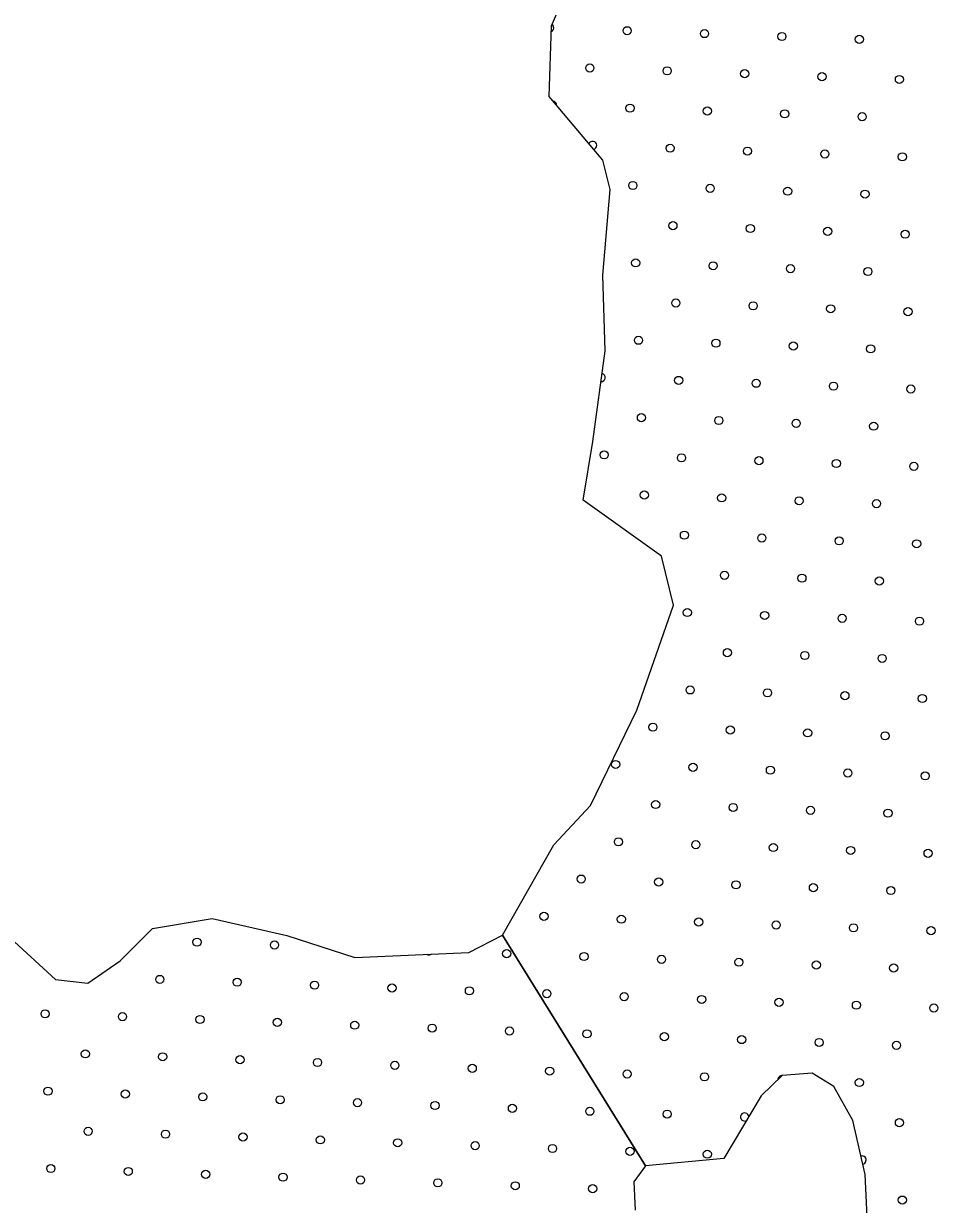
# Model space of a CAD drawing. Extents: x 1612280 to 1883141, y 560852 to 780851.
# Drawn here: x 1784608 to 1786975, y 656587 to 659663 of the extents above; entities that cross this region are included whole.
import ezdxf

# ---------------------------------------------------------------- set-up
doc = ezdxf.new("R2010")
doc.units = 0
doc.layers.add('DESIGN - SCRATCH - User 1', color=7, linetype='Continuous')
doc.layers.add('DESIGN - TRAFFIC CONTROL PERMANENT - Pavement Marking Text', color=7, linetype='Continuous')

msp = doc.modelspace()

# ---------------------------------------------------------------- linework, layer by layer
at = {"layer": 'DESIGN - SCRATCH - User 1'}
for points in [[(1786227.5, 656687.8), (1785855.4, 657288.3), (1785989.1, 657524), (1786084.6, 657625.9), (1786205.5, 657874.3), (1786301, 658148.2), (1786269.2, 658275.6), (1786065.5, 658422.1), (1786091, 658574.9), (1786122.8, 658810.6), (1786116.4, 659008.1), (1786135.5, 659231), (1786116.4, 659307.4), (1785976.4, 659473), (1785982.7, 659657.7), (1786020.9, 659746.9)], [(1786227.5, 656687.8), (1785855.4, 657288.3), (1785989.1, 657524), (1786084.6, 657625.9), (1786205.5, 657874.3), (1786301, 658148.2), (1786269.2, 658275.6), (1786065.5, 658422.1), (1786091, 658574.9), (1786122.8, 658810.6), (1786116.4, 659008.1), (1786135.5, 659231), (1786116.4, 659307.4), (1785976.4, 659473), (1785982.7, 659657.7), (1786020.9, 659746.9)], [(1786227.5, 656687.8), (1785855.4, 657288.3), (1785989.1, 657524), (1786084.6, 657625.9), (1786205.5, 657874.3), (1786301, 658148.2), (1786269.2, 658275.6), (1786065.5, 658422.1), (1786091, 658574.9), (1786122.8, 658810.6), (1786116.4, 659008.1), (1786135.5, 659231), (1786116.4, 659307.4), (1785976.4, 659473), (1785982.7, 659657.7), (1786020.9, 659746.9)], [(1786227.5, 656687.8), (1785855.4, 657288.3), (1785989.1, 657524), (1786084.6, 657625.9), (1786205.5, 657874.3), (1786301, 658148.2), (1786269.2, 658275.6), (1786065.5, 658422.1), (1786091, 658574.9), (1786122.8, 658810.6), (1786116.4, 659008.1), (1786135.5, 659231), (1786116.4, 659307.4), (1785976.4, 659473), (1785982.7, 659657.7), (1786020.9, 659746.9)], [(1784540.7, 657309.9), (1784691.3, 657172.5), (1784775.4, 657163.7), (1784859.6, 657221.3), (1784943.7, 657305.5), (1785098.8, 657332.1), (1785293.7, 657287.8), (1785470.9, 657230.2), (1785767.7, 657243.5), (1785855.4, 657288.3)], [(1784540.7, 657309.9), (1784691.3, 657172.5), (1784775.4, 657163.7), (1784859.6, 657221.3), (1784943.7, 657305.5), (1785098.8, 657332.1), (1785293.7, 657287.8), (1785470.9, 657230.2), (1785767.7, 657243.5), (1785855.4, 657288.3)], [(1784540.7, 657309.9), (1784691.3, 657172.5), (1784775.4, 657163.7), (1784859.6, 657221.3), (1784943.7, 657305.5), (1785098.8, 657332.1), (1785293.7, 657287.8), (1785470.9, 657230.2), (1785767.7, 657243.5), (1785855.4, 657288.3)], [(1784540.7, 657309.9), (1784691.3, 657172.5), (1784775.4, 657163.7), (1784859.6, 657221.3), (1784943.7, 657305.5), (1785098.8, 657332.1), (1785293.7, 657287.8), (1785470.9, 657230.2), (1785767.7, 657243.5), (1785855.4, 657288.3)], [(1785855.4, 657288.3), (1786227.4, 656687.6), (1786197.2, 656646), (1786201, 656572.1)], [(1785855.4, 657288.3), (1786227.4, 656687.6), (1786197.2, 656646), (1786201, 656572.1)], [(1785855.4, 657288.3), (1786227.4, 656687.6), (1786197.2, 656646), (1786201, 656572.1)], [(1785855.4, 657288.3), (1786227.4, 656687.6), (1786197.2, 656646), (1786201, 656572.1)], [(1786807.4, 656500), (1786799.9, 656665), (1786767.6, 656805.3), (1786718.4, 656894.5), (1786661.5, 656928.6), (1786583.8, 656922.9), (1786528.9, 656869.8), (1786432.2, 656706.7), (1786227.5, 656687.8)], [(1786807.4, 656500), (1786799.9, 656665), (1786767.6, 656805.3), (1786718.4, 656894.5), (1786661.5, 656928.6), (1786583.8, 656922.9), (1786528.9, 656869.8), (1786432.2, 656706.7), (1786227.5, 656687.8)], [(1786807.4, 656500), (1786799.9, 656665), (1786767.6, 656805.3), (1786718.4, 656894.5), (1786661.5, 656928.6), (1786583.8, 656922.9), (1786528.9, 656869.8), (1786432.2, 656706.7), (1786227.5, 656687.8)], [(1786807.4, 656500), (1786799.9, 656665), (1786767.6, 656805.3), (1786718.4, 656894.5), (1786661.5, 656928.6), (1786583.8, 656922.9), (1786528.9, 656869.8), (1786432.2, 656706.7), (1786227.5, 656687.8)]]:
    msp.add_lwpolyline(points, dxfattribs=at)
at = {"layer": 'DESIGN - TRAFFIC CONTROL PERMANENT - Pavement Marking Text'}
for centre in [(1786179.8, 659644.7), (1786179.8, 659644.7), (1786381.4, 659637.3), (1786381.4, 659637.3), (1786583, 659629.8), (1786583, 659629.8), (1786784.6, 659622.3), (1786784.6, 659622.3), (1786082.7, 659547.6), (1786082.7, 659547.6), (1786284.3, 659540.2), (1786284.3, 659540.2), (1786485.9, 659532.7), (1786485.9, 659532.7), (1786687.5, 659525.2), (1786687.5, 659525.2), (1786889.1, 659517.8), (1786889.1, 659517.8), (1786187.2, 659443.1), (1786187.2, 659443.1), (1786388.8, 659435.6), (1786388.8, 659435.6), (1786590.4, 659428.2), (1786590.4, 659428.2), (1786792, 659420.7), (1786792, 659420.7), (1786291.8, 659338.6), (1786291.8, 659338.6), (1786493.4, 659331.1), (1786493.4, 659331.1), (1786695, 659323.6), (1786695, 659323.6), (1786896.6, 659316.2), (1786896.6, 659316.2), (1786194.7, 659241.5), (1786194.7, 659241.5), (1786396.3, 659234), (1786396.3, 659234), (1786597.9, 659226.6), (1786597.9, 659226.6), (1786799.5, 659219.1), (1786799.5, 659219.1), (1786299.2, 659137), (1786299.2, 659137), (1786500.8, 659129.5), (1786500.8, 659129.5), (1786702.4, 659122), (1786702.4, 659122), (1786904.1, 659114.6), (1786904.1, 659114.6), (1786202.2, 659039.9), (1786202.2, 659039.9), (1786403.8, 659032.4), (1786403.8, 659032.4), (1786605.4, 659025), (1786605.4, 659025), (1786807, 659017.5), (1786807, 659017.5), (1786306.7, 658935.3), (1786306.7, 658935.3), (1786508.3, 658927.9), (1786508.3, 658927.9), (1786709.9, 658920.4), (1786709.9, 658920.4), (1786911.5, 658912.9), (1786911.5, 658912.9), (1786209.6, 658838.3), (1786209.6, 658838.3), (1786411.2, 658830.8), (1786411.2, 658830.8), (1786612.8, 658823.3), (1786612.8, 658823.3), (1786814.4, 658815.9), (1786814.4, 658815.9), (1786314.2, 658733.7), (1786314.2, 658733.7), (1786515.8, 658726.3), (1786515.8, 658726.3), (1786717.4, 658718.8), (1786717.4, 658718.8), (1786919, 658711.3), (1786919, 658711.3), (1786217.1, 658636.7), (1786217.1, 658636.7), (1786418.7, 658629.2), (1786418.7, 658629.2), (1786620.3, 658621.7), (1786620.3, 658621.7), (1786821.9, 658614.3), (1786821.9, 658614.3), (1786120, 658539.6), (1786120, 658539.6), (1786321.6, 658532.1), (1786321.6, 658532.1), (1786523.2, 658524.7), (1786523.2, 658524.7), (1786724.8, 658517.2), (1786724.8, 658517.2), (1786926.5, 658509.7), (1786926.5, 658509.7), (1786224.6, 658435.1), (1786224.6, 658435.1), (1786426.2, 658427.6), (1786426.2, 658427.6), (1786627.8, 658420.1), (1786627.8, 658420.1), (1786829.4, 658412.7), (1786829.4, 658412.7), (1786329.1, 658330.5), (1786329.1, 658330.5), (1786530.7, 658323.1), (1786530.7, 658323.1), (1786732.3, 658315.6), (1786732.3, 658315.6), (1786933.9, 658308.1), (1786933.9, 658308.1), (1786433.6, 658226), (1786433.6, 658226), (1786635.2, 658218.5), (1786635.2, 658218.5), (1786836.9, 658211), (1786836.9, 658211), (1786336.6, 658128.9), (1786336.6, 658128.9), (1786538.2, 658121.4), (1786538.2, 658121.4), (1786739.8, 658114), (1786739.8, 658114), (1786941.4, 658106.5), (1786941.4, 658106.5), (1786441.1, 658024.4), (1786441.1, 658024.4), (1786642.7, 658016.9), (1786642.7, 658016.9), (1786844.3, 658009.4), (1786844.3, 658009.4), (1786344, 657927.3), (1786344, 657927.3), (1786545.6, 657919.8), (1786545.6, 657919.8), (1786747.2, 657912.4), (1786747.2, 657912.4), (1786948.9, 657904.9), (1786948.9, 657904.9), (1786247, 657830.2), (1786247, 657830.2), (1786448.6, 657822.8), (1786448.6, 657822.8), (1786650.2, 657815.3), (1786650.2, 657815.3), (1786851.8, 657807.8), (1786851.8, 657807.8), (1786149.9, 657733.2), (1786149.9, 657733.2), (1786351.5, 657725.7), (1786351.5, 657725.7), (1786553.1, 657718.2), (1786553.1, 657718.2), (1786754.7, 657710.8), (1786754.7, 657710.8), (1786956.3, 657703.3), (1786956.3, 657703.3), (1786254.4, 657628.6), (1786254.4, 657628.6), (1786456, 657621.1), (1786456, 657621.1), (1786657.6, 657613.7), (1786657.6, 657613.7), (1786859.3, 657606.2), (1786859.3, 657606.2), (1786157.3, 657531.5), (1786157.3, 657531.5), (1786359, 657524.1), (1786359, 657524.1), (1786560.6, 657516.6), (1786560.6, 657516.6), (1786762.2, 657509.1), (1786762.2, 657509.1), (1786963.8, 657501.7), (1786963.8, 657501.7), (1786060.3, 657434.5), (1786060.3, 657434.5), (1786261.9, 657427), (1786261.9, 657427), (1786463.5, 657419.5), (1786463.5, 657419.5), (1786665.1, 657412.1), (1786665.1, 657412.1), (1786866.7, 657404.6), (1786866.7, 657404.6), (1785963.2, 657337.4), (1785963.2, 657337.4), (1786164.8, 657329.9), (1786164.8, 657329.9), (1786366.4, 657322.5), (1786366.4, 657322.5), (1786568, 657315), (1786568, 657315), (1786769.6, 657307.5), (1786769.6, 657307.5), (1786971.3, 657300.1), (1786971.3, 657300.1), (1785059.7, 657270.2), (1785059.7, 657270.2), (1785261.3, 657262.7), (1785261.3, 657262.7), (1785866.1, 657240.3), (1785866.1, 657240.3), (1786067.7, 657232.9), (1786067.7, 657232.9), (1786269.4, 657225.4), (1786269.4, 657225.4), (1786471, 657217.9), (1786471, 657217.9), (1786672.6, 657210.5), (1786672.6, 657210.5), (1786874.2, 657203), (1786874.2, 657203), (1784962.6, 657173.1), (1784962.6, 657173.1), (1785164.2, 657165.7), (1785164.2, 657165.7), (1785365.8, 657158.2), (1785365.8, 657158.2), (1785567.5, 657150.7), (1785567.5, 657150.7), (1785769.1, 657143.3), (1785769.1, 657143.3), (1785970.7, 657135.8), (1785970.7, 657135.8), (1786172.3, 657128.3), (1786172.3, 657128.3), (1786373.9, 657120.9), (1786373.9, 657120.9), (1786575.5, 657113.4), (1786575.5, 657113.4), (1786777.1, 657105.9), (1786777.1, 657105.9), (1786978.7, 657098.5), (1786978.7, 657098.5), (1784663.9, 657083.5), (1784663.9, 657083.5), (1784865.6, 657076.1), (1784865.6, 657076.1), (1785067.2, 657068.6), (1785067.2, 657068.6), (1785268.8, 657061.1), (1785268.8, 657061.1), (1785470.4, 657053.7), (1785470.4, 657053.7), (1785672, 657046.2), (1785672, 657046.2), (1785873.6, 657038.7), (1785873.6, 657038.7), (1786075.2, 657031.3), (1786075.2, 657031.3), (1786276.8, 657023.8), (1786276.8, 657023.8), (1786478.4, 657016.3), (1786478.4, 657016.3), (1786680, 657008.9), (1786680, 657008.9), (1786881.7, 657001.4), (1786881.7, 657001.4), (1784768.5, 656979), (1784768.5, 656979), (1784970.1, 656971.5), (1784970.1, 656971.5), (1785171.7, 656964), (1785171.7, 656964), (1785373.3, 656956.6), (1785373.3, 656956.6), (1785574.9, 656949.1), (1785574.9, 656949.1), (1785776.5, 656941.6), (1785776.5, 656941.6), (1785978.1, 656934.2), (1785978.1, 656934.2), (1786179.8, 656926.7), (1786179.8, 656926.7), (1786381.4, 656919.2), (1786381.4, 656919.2), (1784671.4, 656881.9), (1784671.4, 656881.9), (1786784.6, 656904.3), (1786784.6, 656904.3), (1784873, 656874.4), (1784873, 656874.4), (1785074.6, 656867), (1785074.6, 656867), (1785276.2, 656859.5), (1785276.2, 656859.5), (1785477.8, 656852), (1785477.8, 656852), (1785679.5, 656844.6), (1785679.5, 656844.6), (1785881.1, 656837.1), (1785881.1, 656837.1), (1786082.7, 656829.6), (1786082.7, 656829.6), (1786284.3, 656822.2), (1786284.3, 656822.2), (1786889.1, 656799.8), (1786889.1, 656799.8), (1784775.9, 656777.4), (1784775.9, 656777.4), (1784977.6, 656769.9), (1784977.6, 656769.9), (1785179.2, 656762.4), (1785179.2, 656762.4), (1785380.8, 656755), (1785380.8, 656755), (1785582.4, 656747.5), (1785582.4, 656747.5), (1785784, 656740), (1785784, 656740), (1785985.6, 656732.6), (1785985.6, 656732.6), (1786187.2, 656725.1), (1786187.2, 656725.1), (1786388.8, 656717.6), (1786388.8, 656717.6), (1784678.9, 656680.3), (1784678.9, 656680.3), (1784880.5, 656672.8), (1784880.5, 656672.8), (1785082.1, 656665.4), (1785082.1, 656665.4), (1785283.7, 656657.9), (1785283.7, 656657.9), (1785485.3, 656650.4), (1785485.3, 656650.4), (1785686.9, 656643), (1785686.9, 656643), (1785888.5, 656635.5), (1785888.5, 656635.5), (1786090.1, 656628), (1786090.1, 656628), (1786896.6, 656598.2), (1786896.6, 656598.2)]:
    msp.add_circle(centre, 10.6, dxfattribs=at)
for centre, start, end in [((1785978.1, 659652.2), 292.7119, 55.6527), ((1785985.6, 659450.6), 355.1047, 85.3296), ((1786090.1, 659346), 282.727, 157.7073), ((1786112.5, 658741.2), 266.9612, 77.6579), ((1785664.5, 657247.8), 240.478, 304.6507), ((1786583, 656911.8), 88.5151, 179.5082), ((1786485.9, 656814.7), 2.159, 296.5379), ((1786792, 656702.7), 278.4455, 107.4131)]:
    msp.add_arc(centre, 10.6, start, end, dxfattribs=at)

doc.saveas('drawing.dxf')
